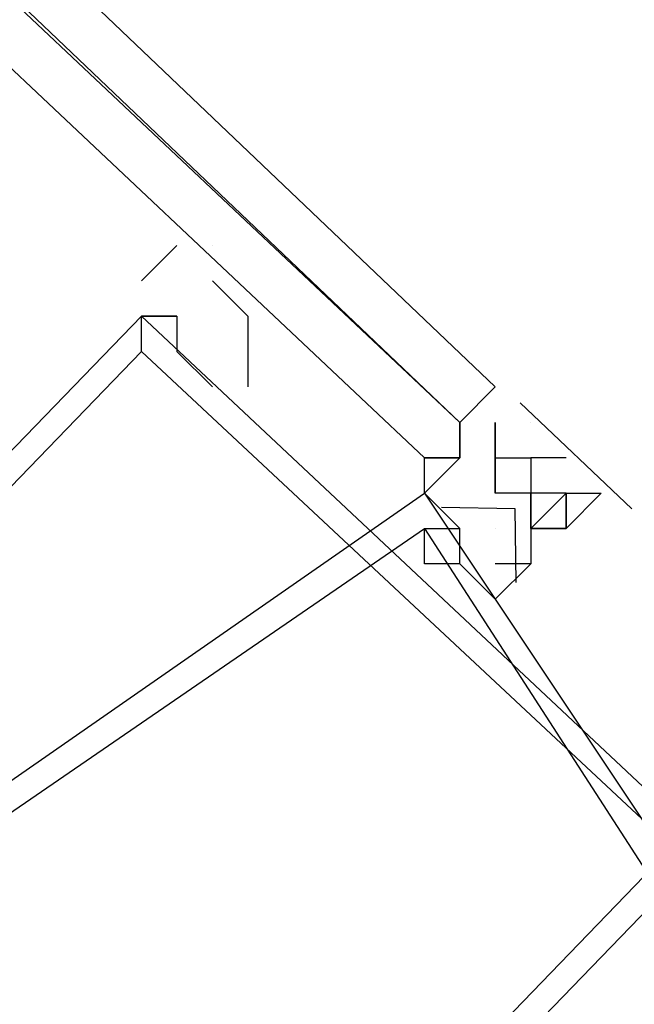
# Model space of a CAD drawing. Header units: feet. Extents: x -79 to 198, y -22 to 181.
# Tile 438 of 656: x 119.834 to 120.066, y 56.145 to 56.516. Entities that reach past the tile are written whole.
import ezdxf

# ---------------------------------------------------------------- set-up
doc = ezdxf.new("R2010")
doc.units = ezdxf.units.FT
doc.layers.add('A-LINEA', color=7, linetype='CONTINUOUS')

msp = doc.modelspace()

# ---------------------------------------------------------------- linework, layer by layer
at = {"layer": 'A-LINEA'}
for p, q in [((119.9067, 56.4311), (119.9067, 56.4311)), ((119.9067, 56.4311), (119.9067, 56.4311)), ((119.8933, 56.4044), (119.8933, 56.4044)), ((119.8933, 56.4044), (119.8933, 56.4044)), ((120.0133, 56.3778), (120.0133, 56.3778)), ((120.0133, 56.3778), (120.0133, 56.3778)), ((120.0133, 56.3778), (120.0133, 56.3778)), ((120.0133, 56.3778), (120.0133, 56.3778)), ((120.0133, 56.3778), (120.0133, 56.3778)), ((120.0133, 56.3778), (120.0133, 56.3778)), ((120.0227, 56.3718), (120.0648, 56.3319)), ((120.0227, 56.3718), (120.0648, 56.3319)), ((120, 56.3644), (120, 56.3511)), ((120, 56.3644), (120, 56.3644)), ((120, 56.3644), (120, 56.3644)), ((120, 56.3644), (120, 56.3644)), ((120, 56.3644), (120, 56.3644)), ((120, 56.3644), (120, 56.3644)), ((120, 56.3644), (120, 56.3644)), ((120, 56.3644), (120, 56.3644)), ((120, 56.3644), (120, 56.3644)), ((120, 56.3644), (120, 56.3644)), ((120, 56.3644), (120, 56.3644)), ((120, 56.3511), (120, 56.3644)), ((120, 56.3644), (120, 56.3511)), ((120, 56.3644), (120, 56.3644)), ((120, 56.3644), (120, 56.3511)), ((120, 56.3644), (120, 56.3511)), ((120, 56.3644), (120, 56.3644)), ((120, 56.3644), (120, 56.3644)), ((120, 56.3644), (120, 56.3644)), ((120, 56.3644), (120, 56.3644)), ((120, 56.3644), (120, 56.3644)), ((120, 56.3644), (120, 56.3644)), ((120, 56.3644), (120, 56.3644)), ((120, 56.3644), (120, 56.3644)), ((120, 56.3644), (120, 56.3644)), ((120, 56.3644), (120, 56.3644)), ((120, 56.3511), (120, 56.3644)), ((120, 56.3644), (120, 56.3511)), ((120, 56.3644), (120, 56.3644)), ((120, 56.3644), (120, 56.3511)), ((120.0133, 56.3511), (120.0133, 56.3644)), ((120.0133, 56.3644), (120.0133, 56.3644)), ((120.0133, 56.3644), (120.0133, 56.3511)), ((120.0133, 56.3644), (120.0133, 56.3644)), ((120.0133, 56.3644), (120.0133, 56.3644)), ((120.0133, 56.3644), (120.0133, 56.3644)), ((120.0133, 56.3644), (120.0133, 56.3644)), ((120.0133, 56.3644), (120.0133, 56.3644)), ((120.0133, 56.3644), (120.0133, 56.3644)), ((120.0133, 56.3644), (120.0133, 56.3644)), ((120.0133, 56.3644), (120.0133, 56.3644)), ((120.0133, 56.3644), (120.0133, 56.3644)), ((120.0133, 56.3644), (120.0133, 56.3644)), ((120.0133, 56.3644), (120.0133, 56.3644)), ((120.0133, 56.3644), (120.0133, 56.3644)), ((120.0133, 56.3644), (120.0133, 56.3644)), ((120.0133, 56.3644), (120.0133, 56.3644)), ((120.0133, 56.3644), (120.0133, 56.3644)), ((120.0133, 56.3644), (120.0133, 56.3644)), ((120.0133, 56.3644), (120.0133, 56.3644)), ((120.0133, 56.3644), (120.0133, 56.3644)), ((120.0133, 56.3644), (120.0133, 56.3644)), ((120.0133, 56.3644), (120.0133, 56.3511)), ((120.0133, 56.3644), (120.0133, 56.3644)), ((120.0133, 56.3644), (120.0133, 56.3644)), ((120.0133, 56.3644), (120.0133, 56.3644)), ((120.0133, 56.3644), (120.0133, 56.3644)), ((120.0133, 56.3644), (120.0133, 56.3644)), ((120.0133, 56.3644), (120.0133, 56.3644)), ((120.0133, 56.3644), (120.0133, 56.3644)), ((120.0133, 56.3644), (120.0133, 56.3644)), ((120.0133, 56.3511), (120.0133, 56.3644)), ((120.0133, 56.3644), (120.0133, 56.3644)), ((120.0133, 56.3644), (120.0133, 56.3511)), ((120.0133, 56.3644), (120.0133, 56.3644)), ((120.0133, 56.3644), (120.0133, 56.3644)), ((120.0133, 56.3644), (120.0133, 56.3644)), ((120.0133, 56.3644), (120.0133, 56.3644)), ((120.0133, 56.3644), (120.0133, 56.3644)), ((120.0133, 56.3644), (120.0133, 56.3644)), ((120.0133, 56.3644), (120.0133, 56.3644)), ((120.0133, 56.3644), (120.0133, 56.3644)), ((120.0133, 56.3644), (120.0133, 56.3644)), ((120.0133, 56.3644), (120.0133, 56.3644)), ((120.0133, 56.3644), (120.0133, 56.3644)), ((120.0133, 56.3644), (120.0133, 56.3644)), ((120.0133, 56.3644), (120.0133, 56.3644)), ((120.0133, 56.3644), (120.0133, 56.3644)), ((120.0133, 56.3644), (120.0133, 56.3644)), ((120.0133, 56.3644), (120.0133, 56.3644)), ((120.0133, 56.3644), (120.0133, 56.3644)), ((120.0133, 56.3644), (120.0133, 56.3644)), ((120.0133, 56.3644), (120.0133, 56.3644)), ((120.0133, 56.3644), (120.0133, 56.3511)), ((120.0133, 56.3644), (120.0133, 56.3644)), ((120.0133, 56.3644), (120.0133, 56.3644)), ((120.0133, 56.3644), (120.0133, 56.3644)), ((120.0133, 56.3644), (120.0133, 56.3644)), ((120.0133, 56.3644), (120.0133, 56.3644)), ((120.0133, 56.3644), (120.0133, 56.3644)), ((120.0133, 56.3644), (120.0133, 56.3644)), ((120.0133, 56.3644), (120.0133, 56.3644)), ((120.0267, 56.3644), (120.0267, 56.3644)), ((120.0267, 56.3644), (120.0267, 56.3644)), ((120.0267, 56.3644), (120.0267, 56.3644)), ((120.0267, 56.3644), (120.0267, 56.3644)), ((120.0267, 56.3644), (120.0267, 56.3644)), ((120.0267, 56.3644), (120.0267, 56.3644)), ((120.0267, 56.3644), (120.0267, 56.3644)), ((120.0267, 56.3644), (120.0267, 56.3644)), ((120.0267, 56.3644), (120.0267, 56.3644)), ((120.0267, 56.3644), (120.0267, 56.3644)), ((120.0267, 56.3644), (120.0267, 56.3644)), ((120.0267, 56.3644), (120.0267, 56.3644)), ((119.9867, 56.3511), (119.9867, 56.3511)), ((119.9867, 56.3511), (119.9867, 56.3511)), ((119.9867, 56.3511), (119.9867, 56.3511)), ((119.9867, 56.3511), (119.9867, 56.3511)), ((119.9867, 56.3511), (119.9867, 56.3511)), ((119.9867, 56.3511), (120, 56.3511)), ((119.9867, 56.3511), (119.9867, 56.3511)), ((119.9867, 56.3511), (120, 56.3511)), ((120, 56.3511), (119.9867, 56.3511)), ((119.9867, 56.3511), (119.9867, 56.3511)), ((119.9867, 56.3511), (119.9867, 56.3511)), ((119.9867, 56.3511), (119.9867, 56.3511)), ((119.9867, 56.3511), (119.9867, 56.3511)), ((119.9867, 56.3511), (119.9867, 56.3511)), ((119.9867, 56.3511), (120, 56.3511)), ((119.9867, 56.3511), (119.9867, 56.3511)), ((119.9867, 56.3511), (120, 56.3511)), ((120, 56.3511), (119.9867, 56.3511)), ((120, 56.3511), (120, 56.3511)), ((120, 56.3511), (120, 56.3511)), ((120, 56.3511), (120, 56.3511)), ((120, 56.3511), (120, 56.3511)), ((120, 56.3511), (120, 56.3511)), ((120, 56.3511), (120, 56.3511)), ((120, 56.3511), (120, 56.3511)), ((120, 56.3511), (120, 56.3511)), ((120, 56.3511), (120, 56.3511)), ((120, 56.3511), (120, 56.3511)), ((120, 56.3511), (120, 56.3511)), ((120, 56.3511), (120, 56.3511)), ((120, 56.3511), (120, 56.3511)), ((120, 56.3511), (120, 56.3511)), ((120, 56.3511), (120, 56.3511)), ((120, 56.3511), (120, 56.3511)), ((120, 56.3511), (120, 56.3511)), ((120, 56.3511), (120, 56.3511)), ((120, 56.3511), (120, 56.3511)), ((120, 56.3511), (120, 56.3511)), ((120, 56.3511), (120, 56.3511)), ((120, 56.3511), (120, 56.3511)), ((120, 56.3511), (120, 56.3511)), ((120, 56.3511), (120, 56.3511)), ((120, 56.3511), (120, 56.3511)), ((120, 56.3511), (120, 56.3511)), ((120, 56.3511), (120, 56.3511)), ((120, 56.3511), (120, 56.3511)), ((120, 56.3511), (120, 56.3511)), ((120, 56.3511), (120, 56.3511)), ((120, 56.3511), (120, 56.3511)), ((120, 56.3511), (120, 56.3511)), ((120, 56.3511), (120, 56.3511)), ((120, 56.3511), (120, 56.3511)), ((120, 56.3511), (120, 56.3511)), ((120, 56.3511), (120, 56.3511)), ((120, 56.3511), (120, 56.3511)), ((120, 56.3511), (120, 56.3511)), ((120, 56.3511), (120, 56.3511)), ((120, 56.3511), (120, 56.3511)), ((120, 56.3511), (120, 56.3511)), ((120, 56.3511), (120, 56.3511)), ((120, 56.3511), (120, 56.3511)), ((120, 56.3511), (120, 56.3511)), ((120.0133, 56.3511), (120.0133, 56.3511)), ((120.0133, 56.3511), (120.0133, 56.3511)), ((120.0133, 56.3511), (120.0133, 56.3511)), ((120.0133, 56.3511), (120.0133, 56.3511)), ((120.0133, 56.3511), (120.0133, 56.3511)), ((120.0133, 56.3511), (120.0133, 56.3511)), ((120.0133, 56.3511), (120.0133, 56.3511)), ((120.0133, 56.3511), (120.0133, 56.3511)), ((120.0133, 56.3511), (120.0133, 56.3511)), ((120.0133, 56.3511), (120.0133, 56.3511)), ((120.0133, 56.3511), (120.0133, 56.3511)), ((120.0133, 56.3511), (120.0133, 56.3511)), ((120.0133, 56.3511), (120.0133, 56.3511)), ((120.0133, 56.3511), (120.0133, 56.3511)), ((120.0133, 56.3511), (120.0133, 56.3511)), ((120.0133, 56.3511), (120.0133, 56.3511)), ((120.0133, 56.3511), (120.0133, 56.3511)), ((120.0133, 56.3511), (120.0133, 56.3511)), ((120.0133, 56.3511), (120.0133, 56.3511)), ((120.0133, 56.3511), (120.0133, 56.3511)), ((120.0133, 56.3511), (120.0133, 56.3511)), ((120.0133, 56.3511), (120.0133, 56.3511)), ((120.0133, 56.3511), (120.0133, 56.3511)), ((120.0133, 56.3511), (120.0133, 56.3511)), ((120.0133, 56.3511), (120.0133, 56.3511)), ((120.0133, 56.3511), (120.0133, 56.3511)), ((120.0133, 56.3511), (120.0133, 56.3511)), ((120.0133, 56.3511), (120.0133, 56.3511)), ((120.0133, 56.3511), (120.0133, 56.3511)), ((120.0133, 56.3511), (120.0133, 56.3378)), ((120.0133, 56.3378), (120.0133, 56.3511)), ((120.0133, 56.3378), (120.0133, 56.3511)), ((120.0133, 56.3511), (120.0133, 56.3511)), ((120.0133, 56.3511), (120.0133, 56.3511)), ((120.0133, 56.3511), (120.0133, 56.3511)), ((120.0133, 56.3511), (120.0133, 56.3511)), ((120.0133, 56.3511), (120.0133, 56.3511)), ((120.0133, 56.3511), (120.0133, 56.3511)), ((120.0133, 56.3511), (120.0133, 56.3511)), ((120.0133, 56.3511), (120.0133, 56.3511)), ((120.0133, 56.3511), (120.0133, 56.3511)), ((120.0133, 56.3511), (120.0133, 56.3511)), ((120.0133, 56.3511), (120.0133, 56.3511)), ((120.0133, 56.3511), (120.0133, 56.3511)), ((120.0133, 56.3511), (120.0133, 56.3511)), ((120.0133, 56.3511), (120.0133, 56.3511)), ((120.0133, 56.3511), (120.0133, 56.3511)), ((120.0133, 56.3511), (120.0133, 56.3511)), ((120.0133, 56.3511), (120.0133, 56.3511)), ((120.0133, 56.3511), (120.0133, 56.3511)), ((120.0133, 56.3511), (120.0133, 56.3511)), ((120.0133, 56.3511), (120.0133, 56.3511)), ((120.0133, 56.3511), (120.0133, 56.3511)), ((120.0133, 56.3511), (120.0133, 56.3511)), ((120.0133, 56.3511), (120.0133, 56.3511)), ((120.0133, 56.3511), (120.0133, 56.3511)), ((120.0133, 56.3511), (120.0133, 56.3511)), ((120.0133, 56.3511), (120.0133, 56.3511)), ((120.0133, 56.3511), (120.0133, 56.3511)), ((120.0133, 56.3511), (120.0133, 56.3511)), ((120.0133, 56.3511), (120.0133, 56.3511)), ((120.0133, 56.3511), (120.0133, 56.3378)), ((120.0133, 56.3378), (120.0133, 56.3511)), ((120.0133, 56.3378), (120.0133, 56.3511)), ((120.0267, 56.3511), (120.0267, 56.3511)), ((120.0267, 56.3511), (120.0267, 56.3511)), ((120.0267, 56.3511), (120.0267, 56.3511)), ((120.0267, 56.3511), (120.0267, 56.3511)), ((120.0267, 56.3511), (120.0267, 56.3511)), ((120.0267, 56.3511), (120.0267, 56.3511)), ((120.0267, 56.3511), (120.0267, 56.3511)), ((120.0267, 56.3511), (120.0267, 56.3511)), ((120.0267, 56.3511), (120.0267, 56.3511)), ((120.0267, 56.3511), (120.0267, 56.3511)), ((120.0267, 56.3511), (120.0267, 56.3511)), ((120.0267, 56.3511), (120.0267, 56.3511)), ((120.0267, 56.3511), (120.0267, 56.3511)), ((120.0267, 56.3511), (120.0267, 56.3378)), ((120.0267, 56.3511), (120.0267, 56.3511)), ((120.0267, 56.3511), (120.0267, 56.3511)), ((120.0267, 56.3511), (120.0267, 56.3511)), ((120.0267, 56.3511), (120.0267, 56.3511)), ((120.0267, 56.3511), (120.0267, 56.3511)), ((120.0267, 56.3511), (120.0267, 56.3378)), ((120.0267, 56.3511), (120.0267, 56.3378)), ((120.0267, 56.3511), (120.0267, 56.3511)), ((120.0267, 56.3511), (120.0267, 56.3511)), ((120.0267, 56.3511), (120.0267, 56.3511)), ((120.04, 56.3511), (120.0267, 56.3511)), ((120.0267, 56.3511), (120.0267, 56.3511)), ((120.0267, 56.3511), (120.0267, 56.3511)), ((120.0267, 56.3511), (120.0267, 56.3511)), ((120.0267, 56.3511), (120.0267, 56.3511)), ((120.0267, 56.3511), (120.0267, 56.3511)), ((120.0267, 56.3511), (120.0267, 56.3511)), ((120.0267, 56.3511), (120.0267, 56.3511)), ((120.0267, 56.3511), (120.0267, 56.3511)), ((120.0267, 56.3511), (120.0267, 56.3511)), ((120.0267, 56.3511), (120.0267, 56.3511)), ((120.0267, 56.3511), (120.0267, 56.3511)), ((120.0267, 56.3511), (120.0267, 56.3511)), ((120.0267, 56.3511), (120.0267, 56.3511)), ((120.0267, 56.3511), (120.0267, 56.3511)), ((120.0267, 56.3511), (120.0267, 56.3511)), ((120.0267, 56.3511), (120.0267, 56.3511)), ((120.0267, 56.3511), (120.0267, 56.3511)), ((120.0267, 56.3511), (120.0267, 56.3511)), ((120.0267, 56.3511), (120.0267, 56.3511)), ((120.0267, 56.3511), (120.0267, 56.3511)), ((120.0267, 56.3511), (120.0267, 56.3511)), ((120.0267, 56.3511), (120.0267, 56.3378)), ((120.0267, 56.3511), (120.0267, 56.3511)), ((120.0267, 56.3511), (120.0267, 56.3511)), ((120.0267, 56.3511), (120.0267, 56.3511)), ((120.0267, 56.3511), (120.0267, 56.3511)), ((120.0267, 56.3511), (120.0267, 56.3511)), ((120.0267, 56.3511), (120.0267, 56.3378)), ((120.0267, 56.3511), (120.0267, 56.3378)), ((120.0267, 56.3511), (120.0267, 56.3511)), ((120.0267, 56.3511), (120.0267, 56.3511)), ((120.0267, 56.3511), (120.0267, 56.3511)), ((120.04, 56.3511), (120.0267, 56.3511)), ((120.0267, 56.3511), (120.0267, 56.3511)), ((120.0267, 56.3511), (120.0267, 56.3511)), ((120.0267, 56.3511), (120.0267, 56.3511)), ((120.0267, 56.3511), (120.0267, 56.3511)), ((120.0267, 56.3511), (120.0267, 56.3511)), ((120.0267, 56.3511), (120.0267, 56.3511)), ((120.0267, 56.3511), (120.0267, 56.3511)), ((120.0267, 56.3511), (120.0267, 56.3511)), ((120.04, 56.3511), (120.04, 56.3511)), ((120.04, 56.3511), (120.04, 56.3511)), ((120.04, 56.3511), (120.04, 56.3511)), ((120.04, 56.3511), (120.04, 56.3511)), ((120.04, 56.3511), (120.04, 56.3511)), ((120.04, 56.3511), (120.04, 56.3511)), ((120.04, 56.3511), (120.04, 56.3511)), ((120.04, 56.3511), (120.04, 56.3511)), ((120.04, 56.3511), (120.04, 56.3511)), ((120.04, 56.3511), (120.04, 56.3511)), ((120.04, 56.3511), (120.04, 56.3511)), ((120.04, 56.3511), (120.04, 56.3511)), ((119.9867, 56.3378), (119.9867, 56.3378)), ((119.9867, 56.3378), (119.9867, 56.3378)), ((119.9867, 56.3378), (119.9867, 56.3378)), ((119.9867, 56.3378), (119.9867, 56.3378)), ((120.0133, 56.3378), (120.0133, 56.3378)), ((120.0133, 56.3378), (120.0133, 56.3378)), ((120.0133, 56.3378), (120.0133, 56.3378)), ((120.0133, 56.3378), (120.0133, 56.3378)), ((120.0267, 56.3378), (120.0133, 56.3378)), ((120.0267, 56.3378), (120.0133, 56.3378)), ((120.0133, 56.3378), (120.0133, 56.3378)), ((120.0133, 56.3378), (120.0133, 56.3378)), ((120.0133, 56.3378), (120.0133, 56.3378)), ((120.0133, 56.3378), (120.0133, 56.3378)), ((120.0133, 56.3378), (120.0133, 56.3378)), ((120.0133, 56.3378), (120.0133, 56.3378)), ((120.0267, 56.3378), (120.0133, 56.3378)), ((120.0267, 56.3378), (120.0133, 56.3378)), ((120.0133, 56.3378), (120.0133, 56.3378)), ((120.0133, 56.3378), (120.0133, 56.3378)), ((120.0267, 56.3244), (120.04, 56.3378)), ((120.0267, 56.3378), (120.0267, 56.3378)), ((120.0267, 56.3378), (120.0267, 56.3378)), ((120.0267, 56.3378), (120.0267, 56.3378)), ((120.0267, 56.3378), (120.0267, 56.3378)), ((120.0267, 56.3378), (120.0267, 56.3378)), ((120.0267, 56.3378), (120.0267, 56.3378)), ((120.0267, 56.3378), (120.0267, 56.3378)), ((120.0267, 56.3378), (120.0267, 56.3378)), ((120.0267, 56.3378), (120.0267, 56.3378)), ((120.0267, 56.3378), (120.0267, 56.3378)), ((120.0267, 56.3378), (120.0267, 56.3378)), ((120.0267, 56.3378), (120.0267, 56.3378)), ((120.0267, 56.3378), (120.0267, 56.3378)), ((120.0267, 56.3244), (120.0267, 56.3378)), ((120.0267, 56.3378), (120.0267, 56.3378)), ((120.0267, 56.3378), (120.0267, 56.3378)), ((120.0267, 56.3378), (120.0267, 56.3378)), ((120.0267, 56.3378), (120.0267, 56.3378)), ((120.0267, 56.3378), (120.0267, 56.3378)), ((120.0267, 56.3378), (120.0267, 56.3378)), ((120.0267, 56.3378), (120.0267, 56.3378)), ((120.04, 56.3378), (120.0267, 56.3378)), ((120.0267, 56.3378), (120.0267, 56.3378)), ((120.0267, 56.3378), (120.0267, 56.3378)), ((120.0267, 56.3244), (120.0267, 56.3378)), ((120.0267, 56.3244), (120.04, 56.3378)), ((120.0267, 56.3378), (120.0267, 56.3378)), ((120.0267, 56.3378), (120.0267, 56.3378)), ((120.0267, 56.3378), (120.0267, 56.3378)), ((120.0267, 56.3378), (120.0267, 56.3378)), ((120.0267, 56.3378), (120.0267, 56.3378)), ((120.0267, 56.3378), (120.0267, 56.3378)), ((120.0267, 56.3378), (120.0267, 56.3378)), ((120.0267, 56.3378), (120.0267, 56.3378)), ((120.0267, 56.3378), (120.0267, 56.3378)), ((120.0267, 56.3378), (120.0267, 56.3378)), ((120.0267, 56.3378), (120.0267, 56.3378)), ((120.0267, 56.3378), (120.0267, 56.3378)), ((120.0267, 56.3378), (120.0267, 56.3378)), ((120.0267, 56.3244), (120.0267, 56.3378)), ((120.0267, 56.3378), (120.0267, 56.3378)), ((120.0267, 56.3378), (120.0267, 56.3378)), ((120.0267, 56.3378), (120.0267, 56.3378)), ((120.0267, 56.3378), (120.0267, 56.3378)), ((120.0267, 56.3378), (120.0267, 56.3378)), ((120.0267, 56.3378), (120.0267, 56.3378)), ((120.0267, 56.3378), (120.0267, 56.3378)), ((120.04, 56.3378), (120.0267, 56.3378)), ((120.0267, 56.3378), (120.0267, 56.3378)), ((120.0267, 56.3378), (120.0267, 56.3378)), ((120.0267, 56.3244), (120.0267, 56.3378)), ((120.04, 56.3378), (120.04, 56.3244)), ((120.04, 56.3378), (120.04, 56.3378)), ((120.04, 56.3378), (120.04, 56.3378)), ((120.04, 56.3378), (120.0533, 56.3378)), ((120.04, 56.3378), (120.04, 56.3378)), ((120.04, 56.3378), (120.0533, 56.3378)), ((120.04, 56.3378), (120.04, 56.3378)), ((120.04, 56.3378), (120.04, 56.3378)), ((120.04, 56.3378), (120.04, 56.3378)), ((120.04, 56.3378), (120.04, 56.3378)), ((120.04, 56.3378), (120.04, 56.3378)), ((120.04, 56.3378), (120.04, 56.3378)), ((120.04, 56.3378), (120.04, 56.3378)), ((120.04, 56.3378), (120.04, 56.3378)), ((120.04, 56.3378), (120.0533, 56.3378)), ((120.04, 56.3378), (120.04, 56.3378)), ((120.04, 56.3378), (120.04, 56.3378)), ((120.04, 56.3378), (120.0533, 56.3378)), ((120.04, 56.3378), (120.04, 56.3378)), ((120.04, 56.3378), (120.04, 56.3378)), ((120.04, 56.3378), (120.04, 56.3378)), ((120.04, 56.3378), (120.0533, 56.3378)), ((120.04, 56.3378), (120.04, 56.3378)), ((120.04, 56.3378), (120.04, 56.3378)), ((120.04, 56.3378), (120.04, 56.3378)), ((120.04, 56.3378), (120.04, 56.3378)), ((120.04, 56.3378), (120.04, 56.3378)), ((120.04, 56.3378), (120.04, 56.3378)), ((120.04, 56.3378), (120.04, 56.3378)), ((120.04, 56.3378), (120.04, 56.3378)), ((120.04, 56.3378), (120.04, 56.3378)), ((120.04, 56.3378), (120.04, 56.3378)), ((120.04, 56.3378), (120.04, 56.3378)), ((120.04, 56.3244), (120.04, 56.3378)), ((120.04, 56.3378), (120.04, 56.3378)), ((120.04, 56.3244), (120.04, 56.3378)), ((120.04, 56.3378), (120.04, 56.3244)), ((120.04, 56.3378), (120.04, 56.3378)), ((120.04, 56.3378), (120.04, 56.3378)), ((120.04, 56.3378), (120.0533, 56.3378)), ((120.04, 56.3378), (120.04, 56.3378)), ((120.04, 56.3378), (120.0533, 56.3378)), ((120.04, 56.3378), (120.04, 56.3378)), ((120.04, 56.3378), (120.04, 56.3378)), ((120.04, 56.3378), (120.04, 56.3378)), ((120.04, 56.3378), (120.04, 56.3378)), ((120.04, 56.3378), (120.04, 56.3378)), ((120.04, 56.3378), (120.04, 56.3378)), ((120.04, 56.3378), (120.04, 56.3378)), ((120.04, 56.3378), (120.04, 56.3378)), ((120.04, 56.3378), (120.0533, 56.3378)), ((120.04, 56.3378), (120.04, 56.3378)), ((120.04, 56.3378), (120.04, 56.3378)), ((120.04, 56.3378), (120.0533, 56.3378)), ((120.04, 56.3378), (120.04, 56.3378)), ((120.04, 56.3378), (120.04, 56.3378)), ((120.04, 56.3378), (120.04, 56.3378)), ((120.04, 56.3378), (120.0533, 56.3378)), ((120.04, 56.3378), (120.04, 56.3378)), ((120.04, 56.3378), (120.04, 56.3378)), ((120.04, 56.3378), (120.04, 56.3378)), ((120.04, 56.3378), (120.04, 56.3378)), ((120.04, 56.3378), (120.04, 56.3378)), ((120.04, 56.3378), (120.04, 56.3378)), ((120.04, 56.3378), (120.04, 56.3378)), ((120.04, 56.3378), (120.04, 56.3378)), ((120.04, 56.3378), (120.04, 56.3378)), ((120.04, 56.3378), (120.04, 56.3378)), ((120.04, 56.3378), (120.04, 56.3378)), ((120.04, 56.3244), (120.04, 56.3378)), ((120.04, 56.3378), (120.04, 56.3378)), ((120.04, 56.3244), (120.04, 56.3378)), ((120.0533, 56.3378), (120.0533, 56.3378)), ((120.0533, 56.3378), (120.0533, 56.3378)), ((120.0533, 56.3378), (120.0533, 56.3378)), ((120.0533, 56.3378), (120.0533, 56.3378)), ((120.0533, 56.3378), (120.0533, 56.3378)), ((120.0533, 56.3378), (120.0533, 56.3378)), ((120.0533, 56.3378), (120.0533, 56.3378)), ((120.0533, 56.3378), (120.0533, 56.3378)), ((120.0533, 56.3378), (120.0533, 56.3378)), ((120.0533, 56.3378), (120.0533, 56.3378)), ((120.0533, 56.3378), (120.0533, 56.3378)), ((120.0533, 56.3378), (120.0533, 56.3378)), ((120.0533, 56.3378), (120.0533, 56.3378)), ((120.0533, 56.3378), (120.0533, 56.3378)), ((119.9867, 56.3244), (120, 56.3244)), ((119.9867, 56.3244), (120, 56.3244)), ((120.0133, 56.3244), (120.0133, 56.3244)), ((120.0133, 56.3244), (120.0133, 56.3244)), ((120.0267, 56.3244), (120.0267, 56.3244)), ((120.0267, 56.3244), (120.0267, 56.3244)), ((120.0267, 56.3244), (120.0267, 56.3244)), ((120.0267, 56.3244), (120.0267, 56.3244)), ((120.0267, 56.3244), (120.0267, 56.3244)), ((120.0267, 56.3244), (120.0267, 56.3244)), ((120.0267, 56.3244), (120.0267, 56.3244)), ((120.0267, 56.3244), (120.0267, 56.3244)), ((120.0267, 56.3244), (120.0267, 56.3244)), ((120.0267, 56.3244), (120.0267, 56.3244)), ((120.0267, 56.3244), (120.0267, 56.3244)), ((120.0267, 56.3244), (120.0267, 56.3244)), ((120.0267, 56.3244), (120.0267, 56.3244)), ((120.0267, 56.3244), (120.0267, 56.3244)), ((120.0267, 56.3244), (120.0267, 56.3244)), ((120.0267, 56.3244), (120.0267, 56.3244)), ((120.0267, 56.3244), (120.0267, 56.3244)), ((120.0267, 56.3244), (120.0267, 56.3111)), ((120.0267, 56.3244), (120.0267, 56.3244)), ((120.0267, 56.3244), (120.0267, 56.3244)), ((120.0267, 56.3244), (120.0267, 56.3244)), ((120.0267, 56.3244), (120.0267, 56.3244)), ((120.0267, 56.3244), (120.0267, 56.3244)), ((120.0267, 56.3244), (120.0267, 56.3244)), ((120.0267, 56.3244), (120.0267, 56.3244)), ((120.0267, 56.3244), (120.0267, 56.3244)), ((120.0267, 56.3244), (120.0267, 56.3244)), ((120.0267, 56.3244), (120.0267, 56.3244)), ((120.0267, 56.3244), (120.0267, 56.3244)), ((120.0267, 56.3244), (120.0267, 56.3244)), ((120.0267, 56.3244), (120.0267, 56.3244)), ((120.0267, 56.3244), (120.0267, 56.3244)), ((120.0267, 56.3244), (120.0267, 56.3244)), ((120.0267, 56.3244), (120.0267, 56.3244)), ((120.0267, 56.3244), (120.0267, 56.3244)), ((120.0267, 56.3244), (120.0267, 56.3244)), ((120.0267, 56.3244), (120.0267, 56.3244)), ((120.0267, 56.3244), (120.0267, 56.3244)), ((120.0267, 56.3244), (120.0267, 56.3244)), ((120.0267, 56.3244), (120.0267, 56.3244)), ((120.0267, 56.3244), (120.0267, 56.3111)), ((120.0267, 56.3244), (120.0267, 56.3244)), ((120.0267, 56.3244), (120.0267, 56.3244)), ((120.0267, 56.3244), (120.0267, 56.3244)), ((120.0267, 56.3244), (120.0267, 56.3244)), ((120.0267, 56.3244), (120.0267, 56.3244)), ((120.04, 56.3244), (120.04, 56.3244)), ((120.04, 56.3244), (120.04, 56.3244)), ((120.04, 56.3244), (120.04, 56.3244)), ((120.04, 56.3244), (120.04, 56.3244)), ((120.04, 56.3244), (120.04, 56.3244)), ((120.04, 56.3244), (120.04, 56.3244)), ((120.04, 56.3244), (120.04, 56.3244)), ((120.04, 56.3244), (120.04, 56.3244)), ((120.04, 56.3244), (120.04, 56.3244)), ((120.04, 56.3244), (120.04, 56.3244)), ((120.04, 56.3244), (120.04, 56.3244)), ((120.04, 56.3244), (120.04, 56.3244)), ((120.04, 56.3244), (120.04, 56.3244)), ((120.04, 56.3244), (120.04, 56.3244)), ((120.04, 56.3244), (120.04, 56.3244)), ((120.04, 56.3244), (120.04, 56.3244)), ((120.04, 56.3244), (120.04, 56.3244)), ((120.04, 56.3244), (120.04, 56.3244)), ((120.04, 56.3244), (120.04, 56.3244)), ((120.04, 56.3244), (120.04, 56.3244)), ((120.04, 56.3244), (120.04, 56.3244)), ((120.04, 56.3244), (120.04, 56.3244)), ((120.04, 56.3244), (120.04, 56.3244)), ((120.04, 56.3244), (120.04, 56.3244)), ((120.04, 56.3244), (120.04, 56.3244)), ((120.04, 56.3244), (120.04, 56.3244)), ((120.04, 56.3244), (120.04, 56.3244)), ((120.04, 56.3244), (120.04, 56.3244)), ((119.9867, 56.3111), (119.9867, 56.3111)), ((119.9867, 56.3111), (119.9867, 56.3111)), ((120.0267, 56.3111), (120.0267, 56.3111)), ((120.0267, 56.3111), (120.0267, 56.3111)), ((120.0267, 56.3111), (120.0267, 56.3111)), ((120.0267, 56.3111), (120.0267, 56.3111)), ((120.0267, 56.3111), (120.0267, 56.3111)), ((120.0267, 56.3111), (120.0267, 56.3111)), ((120.0267, 56.3111), (120.0267, 56.3111)), ((120.0267, 56.3111), (120.0267, 56.3111)), ((120.0267, 56.3111), (120.0267, 56.3111)), ((120.0267, 56.3111), (120.0267, 56.3111)), ((120.0267, 56.3111), (120.0267, 56.3111)), ((120.0267, 56.3111), (120.0267, 56.3111)), ((120.0267, 56.3111), (120.0267, 56.3111)), ((120.0267, 56.3111), (120.0267, 56.3111)), ((120.0267, 56.3111), (120.0267, 56.3111)), ((120.0267, 56.3111), (120.0267, 56.3111)), ((120.0267, 56.3111), (120.0267, 56.3111)), ((120.0267, 56.3111), (120.0267, 56.3111))]:
    msp.add_line(p, q, dxfattribs=at)
for points in [[(117.52, 58.7511), (120.0133, 56.3778), (120, 56.3644), (117.5067, 58.7378), (117.5067, 58.7511), (117.52, 58.7511)], [(117.52, 58.7511), (120.0133, 56.3778), (120, 56.3644), (117.5067, 58.7378), (117.5067, 58.7511), (117.52, 58.7511)], [(117.4933, 58.7244), (120, 56.3644), (120, 56.3511), (119.9867, 56.3511), (117.48, 58.7111), (117.48, 58.7244), (117.4933, 58.7244)], [(117.4933, 58.7244), (120, 56.3644), (120, 56.3511), (119.9867, 56.3511), (117.48, 58.7111), (117.48, 58.7244), (117.4933, 58.7244)], [(119.88, 56.4178), (119.8933, 56.4311), (119.8933, 56.4311)], [(119.88, 56.4178), (119.8933, 56.4311), (119.8933, 56.4311)], [(119.92, 56.4044), (119.9067, 56.4178), (119.9067, 56.4178), (119.9067, 56.4178)], [(119.92, 56.4044), (119.9067, 56.4178), (119.9067, 56.4178), (119.9067, 56.4178)], [(119.48, 55.9911), (119.6933, 55.7911), (120.0933, 56.2044), (119.88, 56.4044), (119.48, 55.9911)], [(119.48, 55.9911), (119.6933, 55.7911), (120.0933, 56.2044), (119.88, 56.4044), (119.48, 55.9911)], [(119.88, 56.3911), (119.88, 56.4044), (119.88, 56.4044), (119.8933, 56.4044), (119.8933, 56.4044), (119.8933, 56.4044), (119.88, 56.4044), (119.88, 56.4044)], [(119.88, 56.3911), (119.88, 56.4044), (119.88, 56.4044), (119.8933, 56.4044), (119.8933, 56.4044), (119.8933, 56.4044), (119.88, 56.4044), (119.88, 56.4044)], [(119.8933, 56.4044), (119.8933, 56.3911), (119.8933, 56.3911), (119.8933, 56.3911)], [(119.8933, 56.4044), (119.8933, 56.3911), (119.8933, 56.3911), (119.8933, 56.3911)], [(119.92, 56.4044), (119.92, 56.4044), (119.92, 56.4044), (119.92, 56.4044), (119.92, 56.3778), (119.92, 56.3778)], [(119.92, 56.4044), (119.92, 56.4044), (119.92, 56.4044), (119.92, 56.4044), (119.92, 56.3778), (119.92, 56.3778)], [(119.4933, 55.9911), (119.6933, 55.8044), (120.08, 56.2044), (119.88, 56.3911), (119.4933, 55.9911)], [(119.4933, 55.9911), (119.6933, 55.8044), (120.08, 56.2044), (119.88, 56.3911), (119.4933, 55.9911)], [(119.9067, 56.3778), (119.8933, 56.3911), (119.8933, 56.3911), (119.8933, 56.3911), (119.8933, 56.3911), (119.8933, 56.3911), (119.8933, 56.3911), (119.8933, 56.3911)], [(119.9067, 56.3778), (119.8933, 56.3911), (119.8933, 56.3911), (119.8933, 56.3911), (119.8933, 56.3911), (119.8933, 56.3911), (119.8933, 56.3911), (119.8933, 56.3911)], [(119.9867, 56.3378), (119.9867, 56.3511), (120, 56.3511), (120, 56.3644), (120.0133, 56.3778)], [(119.9867, 56.3378), (119.9867, 56.3511), (120, 56.3511), (120, 56.3644), (120.0133, 56.3778)], [(119.9867, 56.3511), (120, 56.3511), (120, 56.3644)], [(119.9867, 56.3511), (120, 56.3511), (120, 56.3644)], [(120.0267, 56.3244), (120.0267, 56.3244), (120.0267, 56.3111), (120.0267, 56.3111), (120.0133, 56.2978), (120.0133, 56.2978), (120, 56.3111), (120, 56.3111), (120, 56.3111), (120, 56.3111), (120, 56.3111), (119.9867, 56.3111), (119.9867, 56.3111), (119.9867, 56.3244), (119.9867, 56.3244), (119.9867, 56.3244), (120, 56.3244), (120, 56.3244), (119.9867, 56.3378), (119.9867, 56.3378), (120, 56.3511), (120, 56.3511)], [(120.0267, 56.3244), (120.0267, 56.3244), (120.0267, 56.3111), (120.0267, 56.3111), (120.0133, 56.2978), (120.0133, 56.2978), (120, 56.3111), (120, 56.3111), (120, 56.3111), (120, 56.3111), (120, 56.3111), (119.9867, 56.3111), (119.9867, 56.3111), (119.9867, 56.3244), (119.9867, 56.3244), (119.9867, 56.3244), (120, 56.3244), (120, 56.3244), (119.9867, 56.3378), (119.9867, 56.3378), (120, 56.3511), (120, 56.3511)], [(120.0133, 56.3511), (120.0267, 56.3511), (120.0267, 56.3378)], [(120.0133, 56.3511), (120.0267, 56.3511), (120.0267, 56.3378)], [(119.6667, 55.7644), (119.5067, 56.0044), (119.9867, 56.3378), (120.1467, 56.0978), (119.6667, 55.7644)], [(119.6667, 55.7644), (119.5067, 56.0044), (119.9867, 56.3378), (120.1467, 56.0978), (119.6667, 55.7644)], [(120.0133, 56.3378), (120.0133, 56.3378), (120.0133, 56.3378)], [(120.0533, 56.3378), (120.04, 56.3244), (120.0267, 56.3244), (120.0267, 56.3111), (120.0133, 56.3111)], [(120.0133, 56.3378), (120.0133, 56.3378), (120.0133, 56.3378)], [(120.0533, 56.3378), (120.04, 56.3244), (120.0267, 56.3244), (120.0267, 56.3111), (120.0133, 56.3111)], [(120.0267, 56.3378), (120.0267, 56.3244), (120.04, 56.3244)], [(120.0267, 56.3378), (120.0267, 56.3244), (120.04, 56.3244)], [(120.0212, 56.3041), (120.0208, 56.3319), (119.993, 56.3324)], [(120.0212, 56.3041), (120.0208, 56.3319), (119.993, 56.3324)], [(119.6667, 55.7778), (119.52, 56.0044), (119.9867, 56.3244), (120.1333, 56.0978), (119.6667, 55.7778)], [(119.6667, 55.7778), (119.52, 56.0044), (119.9867, 56.3244), (120.1333, 56.0978), (119.6667, 55.7778)], [(120, 56.3111), (120, 56.3244), (120, 56.3244)], [(120, 56.3111), (120, 56.3244), (120, 56.3244)]]:
    msp.add_lwpolyline(points, dxfattribs=at)

doc.saveas('drawing.dxf')
